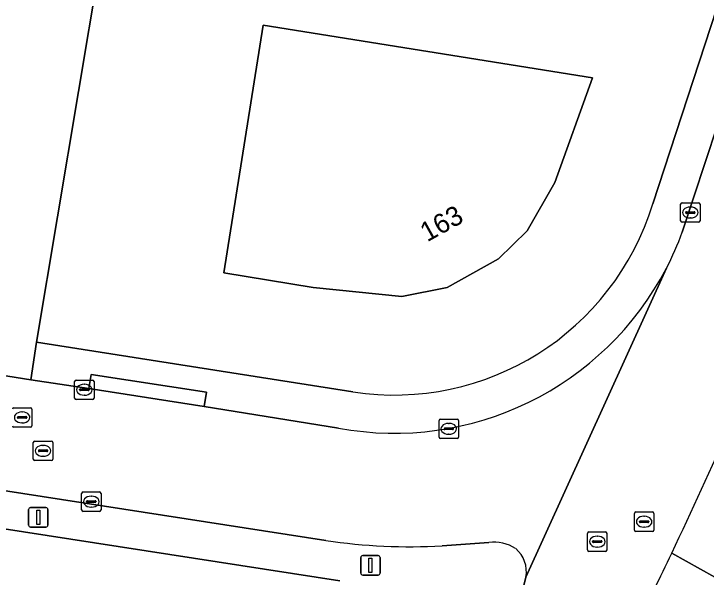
# Model space of a CAD drawing. Extents: x 154324 to 155744, y 382937 to 384188.
# Drawn here: x 155325.11 to 155360.72, y 383209.69 to 383238.64 of the extents above; entities that cross this region are included whole.
import ezdxf

# ---------------------------------------------------------------- set-up
doc = ezdxf.new("R2010")
doc.units = 0
for name, color, linetype in [('IMGEO_Berm_groen', 7, 'Continuous'), ('IMGEO_Erf', 7, 'Continuous'), ('IMGEO_Groenvoorziening', 7, 'Continuous'), ('IMGEO_Kolk', 7, 'Continuous'), ('IMGEO_Lichtmast', 7, 'Continuous'), ('IMGEO_Pand', 7, 'Continuous'), ('IMGEO_Pand_nummerreeks', 7, 'Continuous'), ('IMGEO_Rijbaan_lokaal_gesloten', 7, 'Continuous'), ('IMGEO_Rijbaan_lokaal_open', 7, 'Continuous'), ('IMGEO_Rioolput', 7, 'Continuous'), ('IMGEO_Voetpad_halfverhard', 7, 'Continuous'), ('IMGEO_Voetpad_open', 7, 'Continuous')]:
    doc.layers.add(name, color=color, linetype=linetype)

msp = doc.modelspace()

# ---------------------------------------------------------------- linework, layer by layer
at = {"layer": 'IMGEO_Berm_groen'}
msp.add_lwpolyline([(155358.951, 383210.914), (155361.16, 383209.689), (155361.863, 383209.786)], dxfattribs=at)
msp.add_arc((155185.355, 383294.013), 192.46, 334.42002, 336.58102, dxfattribs=at)
at = {"layer": 'IMGEO_Erf'}
for points in [[(155360.296, 383294.263), (155341.319, 383297.286), (155334.487, 383253.554), (155331.676, 383253.994), (155326.27, 383221.771), (155342.552, 383219.211)], [(155357.974, 383228.876), (155364.232, 383248.015), (155366.082, 383247.416), (155368.018, 383254.513)], [(155341.881, 383209.497), (155314.191, 383213.782), (155308.477, 383176.76), (155325.618, 383174.199), (155328.881, 383178.098)]]:
    msp.add_lwpolyline(points, dxfattribs=at)
msp.add_lwpolyline([(155354.881, 383235.351), (155352.935, 383229.965), (155351.515, 383227.488), (155350.034, 383226.048), (155347.398, 383224.581), (155345.061, 383224.111), (155340.504, 383224.574), (155335.916, 383225.332), (155337.937, 383238.063)], close=True, dxfattribs=at)
msp.add_arc((155344.687, 383232.94), 13.894, 261.1588, 342.9921, dxfattribs=at)
at = {"layer": 'IMGEO_Groenvoorziening'}
msp.add_lwpolyline([(155210.474, 383238.238), (155325.977, 383219.831), (155326.27, 383221.771), (155331.676, 383253.994), (155334.487, 383253.554), (155341.319, 383297.286)], dxfattribs=at)
at = {"layer": 'IMGEO_Kolk'}
for p, q in [((155359.407, 383228.001), (155359.407, 383228.853)), ((155359.482, 383228.927), (155360.334, 383228.927)), ((155359.895, 383228.707), (155359.92, 383228.707)), ((155360.408, 383228.853), (155360.408, 383228.001)), ((155359.666, 383228.421), (155359.666, 383228.433)), ((155360.104, 383228.384), (155359.706, 383228.384)), ((155359.709, 383228.47), (155360.107, 383228.47)), ((155360.15, 383228.433), (155360.15, 383228.421)), ((155359.918, 383228.147), (155359.893, 383228.147)), ((155360.334, 383227.927), (155359.482, 383227.927)), ((155328.308, 383219.818), (155329.16, 383219.818)), ((155328.233, 383218.892), (155328.233, 383219.744)), ((155328.721, 383219.598), (155328.746, 383219.598)), ((155329.234, 383219.744), (155329.234, 383218.892)), ((155328.492, 383219.312), (155328.492, 383219.324)), ((155328.93, 383219.275), (155328.532, 383219.275)), ((155328.535, 383219.361), (155328.933, 383219.361)), ((155328.976, 383219.324), (155328.976, 383219.312)), ((155329.16, 383218.818), (155328.308, 383218.818)), ((155328.744, 383219.038), (155328.719, 383219.038)), ((155346.981, 383216.884), (155346.981, 383217.736)), ((155347.056, 383217.81), (155347.908, 383217.81)), ((155347.982, 383217.736), (155347.982, 383216.884)), ((155347.24, 383217.304), (155347.24, 383217.316)), ((155347.283, 383217.353), (155347.681, 383217.353)), ((155347.469, 383217.59), (155347.494, 383217.59)), ((155347.724, 383217.316), (155347.724, 383217.304)), ((155347.678, 383217.267), (155347.28, 383217.267)), ((155347.492, 383217.03), (155347.467, 383217.03)), ((155347.908, 383216.81), (155347.056, 383216.81)), ((155328.592, 383213.14), (155328.592, 383213.992)), ((155328.667, 383214.066), (155329.519, 383214.066)), ((155329.08, 383213.846), (155329.105, 383213.846)), ((155329.593, 383213.992), (155329.593, 383213.14)), ((155328.851, 383213.56), (155328.851, 383213.572)), ((155329.289, 383213.523), (155328.891, 383213.523)), ((155328.894, 383213.609), (155329.292, 383213.609)), ((155329.335, 383213.572), (155329.335, 383213.56)), ((155329.519, 383213.066), (155328.667, 383213.066)), ((155329.103, 383213.286), (155329.078, 383213.286))]:
    msp.add_line(p, q, dxfattribs=at)
for points in [[(155359.407, 383228.001), (155359.407, 383228.853)], [(155359.482, 383228.927), (155360.334, 383228.927)], [(155360.408, 383228.853), (155360.408, 383228.001)], [(155360.334, 383227.927), (155359.482, 383227.927)], [(155328.308, 383219.818), (155329.16, 383219.818)], [(155328.233, 383218.892), (155328.233, 383219.744)], [(155329.234, 383219.744), (155329.234, 383218.892)], [(155329.16, 383218.818), (155328.308, 383218.818)], [(155346.981, 383216.884), (155346.981, 383217.736)], [(155347.056, 383217.81), (155347.908, 383217.81)], [(155347.982, 383217.736), (155347.982, 383216.884)], [(155347.908, 383216.81), (155347.056, 383216.81)], [(155328.592, 383213.14), (155328.592, 383213.992)], [(155328.667, 383214.066), (155329.519, 383214.066)], [(155329.593, 383213.992), (155329.593, 383213.14)], [(155329.519, 383213.066), (155328.667, 383213.066)]]:
    msp.add_lwpolyline(points, dxfattribs=at)
for centre, radius, start, end in [((155359.484, 383228.851), 0.0765, 91.552, 178.448), ((155359.484, 383228.851), 0.0765, 91.552, 178.448), ((155360.332, 383228.851), 0.0765, 1.552, 88.448), ((155360.332, 383228.851), 0.0765, 1.552, 88.448), ((155359.706, 383228.43), 0.0403, 85.8775, 175.7526), ((155359.703, 383228.42), 0.0366, 178.938, 274.7102), ((155360.107, 383228.427), 0.043, 264.8664, 352.4533), ((155360.111, 383228.432), 0.0386, 1.7309, 96.639), ((155359.484, 383228.003), 0.0765, 181.552, 268.448), ((155359.484, 383228.003), 0.0765, 181.552, 268.448), ((155360.332, 383228.003), 0.0765, 271.552, 358.448), ((155360.332, 383228.003), 0.0765, 271.552, 358.448), ((155328.31, 383219.742), 0.0765, 91.552, 178.448), ((155328.31, 383219.742), 0.0765, 91.552, 178.448), ((155329.158, 383219.742), 0.0765, 1.552, 88.448), ((155329.158, 383219.742), 0.0765, 1.552, 88.448), ((155328.532, 383219.321), 0.0403, 85.8775, 175.7526), ((155328.529, 383219.311), 0.0366, 178.938, 274.7102), ((155328.933, 383219.318), 0.043, 264.8664, 352.4533), ((155328.937, 383219.323), 0.0386, 1.7309, 96.639), ((155328.31, 383218.894), 0.0765, 181.552, 268.448), ((155328.31, 383218.894), 0.0765, 181.552, 268.448), ((155329.158, 383218.894), 0.0765, 271.552, 358.448), ((155329.158, 383218.894), 0.0765, 271.552, 358.448), ((155347.058, 383217.734), 0.0765, 91.552, 178.448), ((155347.058, 383217.734), 0.0765, 91.552, 178.448), ((155347.906, 383217.734), 0.0765, 1.552, 88.448), ((155347.906, 383217.734), 0.0765, 1.552, 88.448), ((155347.28, 383217.313), 0.0403, 85.8775, 175.7526), ((155347.277, 383217.303), 0.0366, 178.938, 274.7102), ((155347.681, 383217.31), 0.043, 264.8664, 352.4533), ((155347.685, 383217.315), 0.0386, 1.7309, 96.639), ((155347.058, 383216.886), 0.0765, 181.552, 268.448), ((155347.058, 383216.886), 0.0765, 181.552, 268.448), ((155347.906, 383216.886), 0.0765, 271.552, 358.448), ((155347.906, 383216.886), 0.0765, 271.552, 358.448), ((155328.669, 383213.99), 0.0765, 91.552, 178.448), ((155328.669, 383213.99), 0.0765, 91.552, 178.448), ((155329.517, 383213.99), 0.0765, 1.552, 88.448), ((155329.517, 383213.99), 0.0765, 1.552, 88.448), ((155328.891, 383213.569), 0.0403, 85.8775, 175.7526), ((155328.888, 383213.559), 0.0366, 178.938, 274.7102), ((155329.292, 383213.566), 0.043, 264.8664, 352.4533), ((155329.296, 383213.571), 0.0386, 1.7309, 96.639), ((155328.669, 383213.142), 0.0765, 181.552, 268.448), ((155328.669, 383213.142), 0.0765, 181.552, 268.448), ((155329.517, 383213.142), 0.0765, 271.552, 358.448), ((155329.517, 383213.142), 0.0765, 271.552, 358.448)]:
    msp.add_arc(centre, radius, start, end, dxfattribs=at)
for centre, major_axis, ratio, start_param, end_param in [((155359.894, 383228.427), (-0.387, 0.002), 0.722429, 4.712389, 7.853982), ((155359.919, 383228.427), (-0.39, 0.002), 0.717154, 1.570796, 4.712389), ((155328.72, 383219.318), (-0.387, 0.002), 0.722429, 4.712389, 7.853982), ((155328.745, 383219.318), (-0.39, 0.002), 0.717154, 1.570796, 4.712389), ((155347.468, 383217.31), (-0.387, 0.002), 0.722429, 4.712389, 7.853982), ((155347.493, 383217.31), (-0.39, 0.002), 0.717154, 1.570796, 4.712389), ((155329.079, 383213.566), (-0.387, 0.002), 0.722429, 4.712389, 7.853982), ((155329.104, 383213.566), (-0.39, 0.002), 0.717154, 1.570796, 4.712389)]:
    msp.add_ellipse(centre, major_axis=major_axis, ratio=ratio, start_param=start_param, end_param=end_param, dxfattribs=at)
at = {"layer": 'IMGEO_Lichtmast'}
for p, q in [((155325.869, 383212.359), (155325.869, 383213.159)), ((155325.869, 383213.159), (155325.869, 383212.359)), ((155325.969, 383213.259), (155326.759, 383213.259)), ((155326.759, 383213.259), (155325.969, 383213.259)), ((155326.859, 383213.159), (155326.859, 383212.359)), ((155326.859, 383212.359), (155326.859, 383213.159)), ((155326.759, 383212.259), (155325.969, 383212.259)), ((155325.969, 383212.259), (155326.759, 383212.259)), ((155342.956, 383209.894), (155342.956, 383210.694)), ((155342.956, 383210.694), (155342.956, 383209.894)), ((155343.056, 383210.794), (155343.846, 383210.794)), ((155343.846, 383210.794), (155343.056, 383210.794)), ((155343.946, 383210.694), (155343.946, 383209.894)), ((155343.946, 383209.894), (155343.946, 383210.694)), ((155343.846, 383209.794), (155343.056, 383209.794)), ((155343.056, 383209.794), (155343.846, 383209.794))]:
    msp.add_line(p, q, dxfattribs=at)
for points in [[(155326.289, 383213.134), (155326.439, 383213.134), (155326.439, 383212.384), (155326.289, 383212.384), (155326.289, 383213.134)], [(155343.376, 383210.669), (155343.526, 383210.669), (155343.526, 383209.919), (155343.376, 383209.919), (155343.376, 383210.669)]]:
    msp.add_lwpolyline(points, dxfattribs=at)
for centre, start, end in [((155325.969, 383213.159), 90, 180), ((155325.969, 383213.159), 90, 180), ((155326.759, 383213.159), 0, 90), ((155326.759, 383213.159), 360, 90), ((155325.969, 383212.359), 180, 270), ((155325.969, 383212.359), 180, 270), ((155326.759, 383212.359), 270, 0), ((155326.759, 383212.359), 270, 0), ((155343.056, 383210.694), 90, 180), ((155343.056, 383210.694), 90, 180), ((155343.846, 383210.694), 0, 90), ((155343.846, 383210.694), 360, 90), ((155343.056, 383209.894), 180, 270), ((155343.056, 383209.894), 180, 270), ((155343.846, 383209.894), 270, 0), ((155343.846, 383209.894), 270, 0)]:
    msp.add_arc(centre, 0.1, start, end, dxfattribs=at)
at = {"layer": 'IMGEO_Pand'}
msp.add_lwpolyline([(155347.398, 383224.581), (155350.034, 383226.048), (155351.515, 383227.488), (155352.935, 383229.965), (155354.881, 383235.351), (155337.937, 383238.063), (155335.916, 383225.332), (155340.504, 383224.574), (155345.061, 383224.111)], close=True, dxfattribs=at)
at = {"layer": 'IMGEO_Rijbaan_lokaal_gesloten'}
for points in [[(155368.018, 383254.513), (155366.082, 383247.416), (155359.493, 383227.412)], [(155358.678, 383225.57), (155351.45, 383209.687), (155351.21, 383208.71), (155350.852, 383207.764), (155350.097, 383206.13), (155349.584, 383205.02), (155347.619, 383201.535), (155345.477, 383198.049)]]:
    msp.add_lwpolyline(points, dxfattribs=at)
for centre, radius, start, end in [((155344.714, 383232.85), 15.748, 332.4661, 339.7996), ((155185.355, 383294.013), 192.46, 334.42002, 336.58102), ((155195.594, 383289.194), 181.144, 333.74751, 334.3964)]:
    msp.add_arc(centre, radius, start, end, dxfattribs=at)
at = {"layer": 'IMGEO_Rijbaan_lokaal_open'}
for points in [[(155341.812, 383217.346), (155334.892, 383218.461), (155328.96, 383219.381), (155325.977, 383219.831), (155210.474, 383238.238)], [(155209.586, 383232.379), (155314.438, 383215.716), (155320.361, 383214.795), (155341.156, 383211.571)], [(155351.45, 383209.687), (155358.678, 383225.57)], [(155347.146, 383211.302), (155349.543, 383211.465)]]:
    msp.add_lwpolyline(points, dxfattribs=at)
for centre, radius, start, end in [((155344.683, 383232.864), 15.781, 259.5164, 332.472), ((155345.434, 383240.017), 28.766, 261.4463, 273.411), ((155349.792, 383209.347), 2.133, 58.022, 96.7181), ((155349.915, 383209.964), 1.56, 349.7563, 49.7835)]:
    msp.add_arc(centre, radius, start, end, dxfattribs=at)
at = {"layer": 'IMGEO_Rioolput'}
for p, q in [((155325.109, 383218.396), (155325.961, 383218.396)), ((155325.522, 383218.176), (155325.547, 383218.176)), ((155326.035, 383218.322), (155326.035, 383217.47)), ((155325.293, 383217.89), (155325.293, 383217.902)), ((155325.731, 383217.853), (155325.333, 383217.853)), ((155325.336, 383217.939), (155325.734, 383217.939)), ((155325.777, 383217.902), (155325.777, 383217.89)), ((155325.961, 383217.396), (155325.109, 383217.396)), ((155325.545, 383217.616), (155325.52, 383217.616)), ((155326.11, 383215.753), (155326.11, 383216.605)), ((155326.185, 383216.679), (155327.037, 383216.679)), ((155327.111, 383216.605), (155327.111, 383215.753)), ((155326.598, 383216.459), (155326.623, 383216.459)), ((155326.369, 383216.173), (155326.369, 383216.185)), ((155326.807, 383216.136), (155326.409, 383216.136)), ((155326.412, 383216.222), (155326.81, 383216.222)), ((155326.621, 383215.899), (155326.596, 383215.899)), ((155326.853, 383216.185), (155326.853, 383216.173)), ((155327.037, 383215.679), (155326.185, 383215.679)), ((155357.106, 383213.034), (155357.958, 383213.034)), ((155357.031, 383212.108), (155357.031, 383212.96)), ((155357.519, 383212.814), (155357.544, 383212.814)), ((155358.032, 383212.96), (155358.032, 383212.108)), ((155357.29, 383212.528), (155357.29, 383212.54)), ((155357.728, 383212.491), (155357.33, 383212.491)), ((155357.333, 383212.577), (155357.731, 383212.577)), ((155357.774, 383212.54), (155357.774, 383212.528)), ((155354.694, 383212.01), (155355.546, 383212.01)), ((155357.958, 383212.034), (155357.106, 383212.034)), ((155357.542, 383212.254), (155357.517, 383212.254)), ((155354.619, 383211.084), (155354.619, 383211.936)), ((155355.107, 383211.79), (155355.132, 383211.79)), ((155355.62, 383211.936), (155355.62, 383211.084)), ((155354.878, 383211.504), (155354.878, 383211.516)), ((155355.316, 383211.467), (155354.918, 383211.467)), ((155354.921, 383211.553), (155355.319, 383211.553)), ((155355.362, 383211.516), (155355.362, 383211.504)), ((155355.546, 383211.01), (155354.694, 383211.01)), ((155355.13, 383211.23), (155355.105, 383211.23))]:
    msp.add_line(p, q, dxfattribs=at)
for points in [[(155325.109, 383218.396), (155325.961, 383218.396)], [(155326.035, 383218.322), (155326.035, 383217.47)], [(155325.961, 383217.396), (155325.109, 383217.396)], [(155326.11, 383215.753), (155326.11, 383216.605)], [(155326.185, 383216.679), (155327.037, 383216.679)], [(155327.111, 383216.605), (155327.111, 383215.753)], [(155327.037, 383215.679), (155326.185, 383215.679)], [(155357.106, 383213.034), (155357.958, 383213.034)], [(155357.031, 383212.108), (155357.031, 383212.96)], [(155358.032, 383212.96), (155358.032, 383212.108)], [(155354.694, 383212.01), (155355.546, 383212.01)], [(155357.958, 383212.034), (155357.106, 383212.034)], [(155354.619, 383211.084), (155354.619, 383211.936)], [(155355.62, 383211.936), (155355.62, 383211.084)], [(155355.546, 383211.01), (155354.694, 383211.01)]]:
    msp.add_lwpolyline(points, dxfattribs=at)
for centre, radius, start, end in [((155325.111, 383218.32), 0.0765, 91.552, 178.448), ((155325.111, 383218.32), 0.0765, 91.552, 178.448), ((155325.959, 383218.32), 0.0765, 1.552, 88.448), ((155325.959, 383218.32), 0.0765, 1.552, 88.448), ((155325.333, 383217.899), 0.0403, 85.8775, 175.7526), ((155325.33, 383217.889), 0.0366, 178.938, 274.7102), ((155325.734, 383217.896), 0.043, 264.8664, 352.4533), ((155325.738, 383217.901), 0.0386, 1.7309, 96.639), ((155325.111, 383217.472), 0.0765, 181.552, 268.448), ((155325.111, 383217.472), 0.0765, 181.552, 268.448), ((155325.959, 383217.472), 0.0765, 271.552, 358.448), ((155325.959, 383217.472), 0.0765, 271.552, 358.448), ((155326.187, 383216.603), 0.0765, 91.552, 178.448), ((155326.187, 383216.603), 0.0765, 91.552, 178.448), ((155327.035, 383216.603), 0.0765, 1.552, 88.448), ((155327.035, 383216.603), 0.0765, 1.552, 88.448), ((155326.814, 383216.184), 0.0386, 1.7309, 96.639), ((155326.409, 383216.182), 0.0403, 85.8775, 175.7526), ((155326.406, 383216.172), 0.0366, 178.938, 274.7102), ((155326.81, 383216.179), 0.043, 264.8664, 352.4533), ((155326.187, 383215.755), 0.0765, 181.552, 268.448), ((155326.187, 383215.755), 0.0765, 181.552, 268.448), ((155327.035, 383215.755), 0.0765, 271.552, 358.448), ((155327.035, 383215.755), 0.0765, 271.552, 358.448), ((155357.108, 383212.958), 0.0765, 91.552, 178.448), ((155357.108, 383212.958), 0.0765, 91.552, 178.448), ((155357.956, 383212.958), 0.0765, 1.552, 88.448), ((155357.956, 383212.958), 0.0765, 1.552, 88.448), ((155357.33, 383212.537), 0.0403, 85.8775, 175.7526), ((155357.327, 383212.527), 0.0366, 178.938, 274.7102), ((155357.731, 383212.534), 0.043, 264.8664, 352.4533), ((155357.735, 383212.539), 0.0386, 1.7309, 96.639), ((155354.696, 383211.934), 0.0765, 91.552, 178.448), ((155354.696, 383211.934), 0.0765, 91.552, 178.448), ((155355.544, 383211.934), 0.0765, 1.552, 88.448), ((155355.544, 383211.934), 0.0765, 1.552, 88.448), ((155357.108, 383212.11), 0.0765, 181.552, 268.448), ((155357.108, 383212.11), 0.0765, 181.552, 268.448), ((155357.956, 383212.11), 0.0765, 271.552, 358.448), ((155357.956, 383212.11), 0.0765, 271.552, 358.448), ((155354.918, 383211.513), 0.0403, 85.8775, 175.7526), ((155354.915, 383211.503), 0.0366, 178.938, 274.7102), ((155355.319, 383211.51), 0.043, 264.8664, 352.4533), ((155355.323, 383211.515), 0.0386, 1.7309, 96.639), ((155354.696, 383211.086), 0.0765, 181.552, 268.448), ((155354.696, 383211.086), 0.0765, 181.552, 268.448), ((155355.544, 383211.086), 0.0765, 271.552, 358.448), ((155355.544, 383211.086), 0.0765, 271.552, 358.448)]:
    msp.add_arc(centre, radius, start, end, dxfattribs=at)
for centre, major_axis, ratio, start_param, end_param in [((155325.521, 383217.896), (-0.387, 0.002), 0.722429, 4.712389, 7.853982), ((155325.546, 383217.896), (-0.39, 0.002), 0.717154, 1.570796, 4.712389), ((155326.597, 383216.179), (-0.387, 0.002), 0.722429, 4.712389, 7.853982), ((155326.622, 383216.179), (-0.39, 0.002), 0.717154, 1.570796, 4.712389), ((155357.518, 383212.534), (-0.387, 0.002), 0.722429, 4.712389, 7.853982), ((155357.543, 383212.534), (-0.39, 0.002), 0.717154, 1.570796, 4.712389), ((155355.106, 383211.51), (-0.387, 0.002), 0.722429, 4.712389, 7.853982), ((155355.131, 383211.51), (-0.39, 0.002), 0.717154, 1.570796, 4.712389)]:
    msp.add_ellipse(centre, major_axis=major_axis, ratio=ratio, start_param=start_param, end_param=end_param, dxfattribs=at)
at = {"layer": 'IMGEO_Voetpad_halfverhard'}
msp.add_lwpolyline([(155361.863, 383209.786), (155361.16, 383209.689), (155358.951, 383210.914)], dxfattribs=at)
msp.add_arc((155195.594, 383289.194), 181.144, 333.74751, 334.3964, dxfattribs=at)
at = {"layer": 'IMGEO_Voetpad_open'}
for points in [[(155359.493, 383227.412), (155366.082, 383247.416), (155364.232, 383248.015), (155357.974, 383228.876)], [(155342.552, 383219.211), (155326.27, 383221.771), (155325.977, 383219.831), (155328.96, 383219.381), (155329.085, 383220.106), (155335.017, 383219.189), (155334.892, 383218.461), (155341.812, 383217.346)], [(155314.328, 383214.956), (155314.191, 383213.782), (155341.881, 383209.497)], [(155341.156, 383211.571), (155320.361, 383214.795)], [(155349.543, 383211.465), (155347.146, 383211.302)], [(155351.21, 383208.71), (155351.45, 383209.687)]]:
    msp.add_lwpolyline(points, dxfattribs=at)
msp.add_lwpolyline([(155328.96, 383219.381), (155334.892, 383218.461), (155335.017, 383219.189), (155329.085, 383220.106)], close=True, dxfattribs=at)
for centre, radius, start, end in [((155344.687, 383232.94), 13.894, 261.1588, 342.9921), ((155344.714, 383232.85), 15.748, 332.4661, 339.7996), ((155344.683, 383232.864), 15.781, 259.5164, 332.472), ((155345.434, 383240.017), 28.766, 261.4463, 273.411), ((155349.792, 383209.347), 2.133, 58.022, 96.7181), ((155349.915, 383209.964), 1.56, 349.7563, 49.7835)]:
    msp.add_arc(centre, radius, start, end, dxfattribs=at)

# ---------------------------------------------------------------- texts
at = {"layer": 'IMGEO_Pand_nummerreeks'}
msp.add_text('163', height=1, rotation=29.0842, dxfattribs=at).set_placement((155346.369, 383226.892))

doc.saveas('drawing.dxf')
